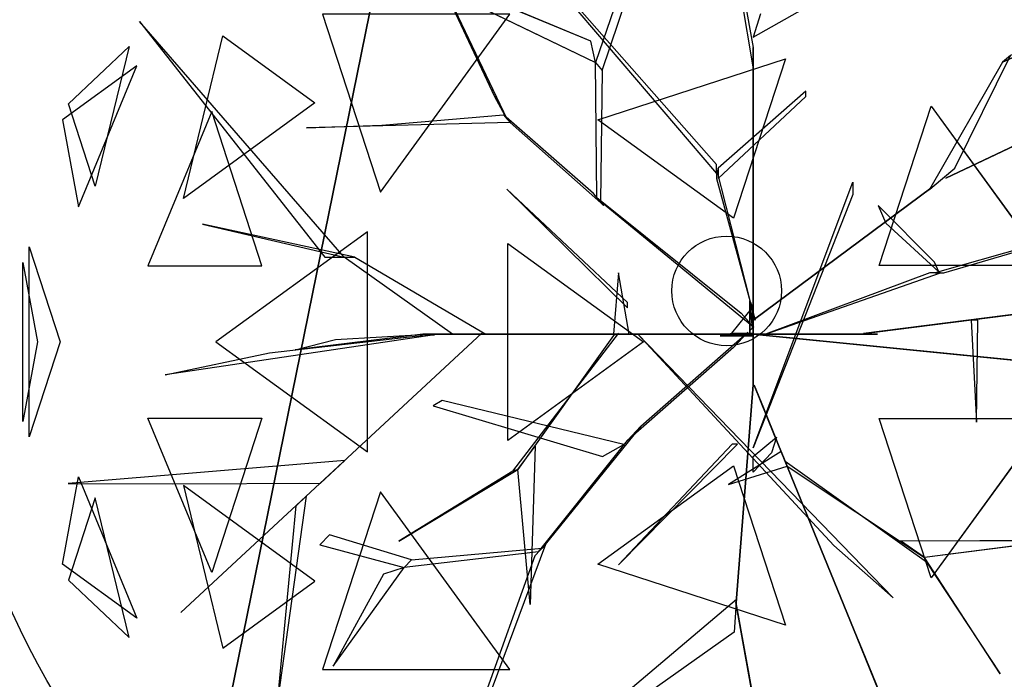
# Model space of a CAD drawing. Extents: x 22936 to 50368, y -4877 to 31080.
# Tile 498 of 601: x 47674 to 47910, y 6265 to 6423. Entities that reach past the tile are written whole.
import ezdxf

# ---------------------------------------------------------------- set-up
doc = ezdxf.new("R2010")
doc.units = 0
doc.layers.get('0').update_dxf_attribs({"linetype": 'CONTINUOUS'})
for name, color, linetype in [('00_TRACE_ARBRE', 3, 'CONTINUOUS'), ('00_TRACE_RDC', 241, 'CONTINUOUS'), ('08_AMENAGEMENTS_EXTERIEURS', 253, 'CONTINUOUS'), ('09_VEGETATION', 134, 'CONTINUOUS')]:
    doc.layers.add(name, color=color, linetype=linetype)

# ---------------------------------------------------------------- blocks, each defined once
blk = doc.blocks.new('TREE_GEOMETRIC_ROUND')
at = {"color": 7}
for p, q in [((-664.3, 1074, 5052.5), (-43.9, 347.3, 3886.1)), ((-43.9, 368.2, 3797.1), (-664.3, 1074, 5042)), ((-35.6, 1083.8, 3300.2), (43.9, 648.6, 2772)), ((43.9, 602.6, 2829.5), (-35.6, 1071.2, 3326.4)), ((-804.6, 1020.4, 3023), (-546, 478.3, 3253.2)), ((-575, 530.8, 3253.2), (-804.6, 1020.4, 3023)), ((-204.6, 990.2, 4205.1), (-334, 613, 3577.5)), ((-317.6, 594, 3608.8), (-191.1, 969.2, 4205.1)), ((-345.2, 664.2, 3650.7), (-1035.9, 952.1, 3577.5)), ((-1035.9, 952.1, 3577.5), (-334, 613, 3577.5)), ((43.9, 673.7, 2892.3), (432.8, 894.1, 4074.4)), ((504.8, 335.9, 3415.3), (1641.7, 875.3, 3593.2)), ((1641.7, 875.3, 3593.2), (504.8, 335.9, 3357.8)), ((640.5, 613.4, 4105.7), (950.7, 757.4, 4806.6)), ((-1424.8, 711.3, 4367.3), (-981.2, 146.5, 4126.7)), ((-935.2, 146.5, 4074.4), (-1424.8, 711.3, 4367.3)), ((-987, 728.2, 2682.5), (-848.5, 302, 2392.4)), ((-848.5, 302, 2392.4), (-538.8, 728.2, 2392.4)), ((61.4, 729.6, 2965.5), (43.9, 673.7, 2892.3)), ((-1319.9, 287.5, 5031.1), (-1225.9, 676.5, 4958.5)), ((-1225.9, 676.5, 4958.5), (-1005.2, 516.2, 5283)), ((-334, 613, 3577.5), (-345.2, 664.2, 3650.7)), ((-1594.7, 513.6, 4337.8), (-1450, 651.5, 4599.3)), ((-1450, 651.5, 4599.3), (-1530.8, 317, 4661.7)), ((43.9, 648.6, 2772), (43.9, 602.6, 2829.5)), ((43.9, 8.4, 1966.5), (43.9, 648.6, 2772)), ((-330.3, 289.4, 3300.2), (-334, 613, 3577.5)), ((-334, 613, 3577.5), (-317.6, 594, 3608.8)), ((-327.8, 475.9, 5644.3), (120.7, 621.6, 5644.3)), ((120.7, 621.6, 5644.3), (-3.3, 240.2, 5736.5)), ((640.5, 613.4, 4105.7), (465.5, 308.8, 3415.3)), ((526.6, 359.6, 3415.3), (659.8, 629.4, 4074.4)), ((659.8, 629.4, 4074.4), (640.5, 613.4, 4105.7)), ((-1431.8, 604.8, 3199.5), (-1609.5, 475.7, 3565.9)), ((-1571.2, 266.8, 3265.8), (-1431.8, 604.8, 3199.5)), ((-317.6, 594, 3608.8), (-322, 279.9, 3326.4)), ((43.9, 602.6, 2829.5), (43.9, -41.8, 1966.5)), ((169.5, 544, 4498), (-39.8, 359.9, 3797.1)), ((169.5, 531.4, 4498), (169.5, 544, 4498)), ((-546, 478.3, 3253.2), (-575, 530.8, 3253.2)), ((-39.8, 334.8, 3870.4), (169.5, 531.4, 4498)), ((-1530.8, 317, 4661.7), (-1594.7, 513.6, 4337.8)), ((-1252.3, 495.8, 2829.7), (-1404.9, 125.8, 2902.3)), ((-1005.2, 516.2, 5283), (-1319.9, 287.5, 5031.1)), ((-1132, 125.8, 2577.8), (-1252.3, 495.8, 2829.7)), ((345.4, 126.8, 5736.5), (469.4, 508.3, 5644.3)), ((469.4, 508.3, 5644.3), (746.6, 126.8, 5644.3)), ((-1609.5, 475.7, 3565.9), (-1571.2, 266.8, 3265.8)), ((-844.8, 462.9, 3300.2), (-554.3, 487.8, 3300.2)), ((-554.3, 487.8, 3300.2), (-537.8, 468.9, 3242.7)), ((-338.5, 298.9, 3315.9), (-554.3, 487.8, 3300.2)), ((-3.3, 240.2, 5736.5), (-327.8, 475.9, 5644.3)), ((-537.8, 468.9, 3242.7), (-1025.3, 456, 3284.6)), ((-1025.3, 456, 3284.6), (-844.8, 462.9, 3300.2)), ((-537.8, 468.9, 3242.7), (-313.8, 270.5, 3242.7)), ((-43.9, 347.3, 3886.1), (-43.9, 368.2, 3797.1)), ((-43.9, 359.9, 3797.1), (-43.9, 334.8, 3870.4)), ((48.1, -4.2, 2364), (-43.9, 359.9, 3797.1)), ((-39.8, 359.9, 3797.1), (-39.8, 334.8, 3870.4)), ((471.9, 314.1, 3415.3), (526.6, 359.6, 3415.3)), ((-43.9, 334.8, 3870.4), (48.1, -4.2, 2510.4)), ((504.8, 335.9, 3357.8), (504.8, 335.9, 3415.3)), ((-546.1, 309.6, 5523.2), (-257.3, 25.1, 4895.5)), ((-257.3, 37.7, 5010.6), (-546.1, 309.6, 5523.2)), ((43.9, -309.6, 4440.5), (282.4, 326.4, 5654)), ((43.9, -4.2, 2510.4), (471.9, 314.1, 3357.8)), ((471.9, 314.1, 3415.3), (43.9, -4.2, 2583.7)), ((282.4, 326.4, 5654), (282.4, 297.1, 5491.8)), ((465.5, 308.8, 3415.3), (471.9, 314.1, 3415.3)), ((471.9, 314.1, 3357.8), (471.9, 314.1, 3415.3)), ((1223.9, 322.2, 5052.5), (479.1, 108.8, 3886.1)), ((500, 108.8, 3797.1), (1223.9, 322.2, 5042)), ((-313.8, 270.5, 3242.7), (-338.5, 298.9, 3315.9)), ((-322, 279.9, 3326.4), (-330.3, 289.4, 3300.2)), ((-330.3, 289.4, 3300.2), (15, 12.8, 2772)), ((282.4, 297.1, 5491.8), (43.9, -309.6, 4513.7)), ((45.1, -22, 2829.5), (-322, 279.9, 3326.4)), ((342.6, 270.2, 4498), (360.8, 227.9, 4498)), ((477.9, 134.4, 3870.4), (342.6, 270.2, 4498)), ((-910.1, 146.5, 4105.7), (-1274.1, 226, 4806.6)), ((-1274.1, 226, 4806.6), (-935.2, 146.5, 4074.4)), ((360.8, 227.9, 4498), (487.8, 111.3, 3797.1)), ((-879.4, 207, 5468.4), (-1242, -56.5, 5178.3)), ((-879.4, -319.9, 5468.4), (-879.4, 207, 5468.4)), ((-1688.9, -284, 4186.4), (-1688.9, 171, 4186.4)), ((-1688.9, 171, 4186.4), (-1615, -56.5, 4561.2)), ((-543.3, -292.3, 5644.3), (-543.3, 179.3, 5644.3)), ((-543.3, 179.3, 5644.3), (-218.8, -56.5, 5736.5)), ((-981.2, 146.5, 4126.7), (-935.2, 146.5, 4074.4)), ((-935.2, 146.5, 4074.4), (-910.1, 146.5, 4105.7)), ((-675.8, -37.7, 3415.3), (-935.2, 146.5, 4074.4)), ((-910.1, 146.5, 4105.7), (-596.3, -37.7, 3415.3)), ((-1704, 134.2, 3733.7), (-1669.1, -56.5, 3459.9)), ((-1704, -247.1, 3733.7), (-1704, 134.2, 3733.7)), ((-1404.9, 125.8, 2902.3), (-1132, 125.8, 2577.8)), ((746.6, 126.8, 5644.3), (345.4, 126.8, 5736.5)), ((487.8, 111.3, 3797.1), (477.9, 134.4, 3870.4)), ((-278.3, 108.8, 5612.1), (-290.8, -37.7, 4456.2)), ((-253.2, -37.7, 4456.2), (-278.3, 108.8, 5612.1)), ((73.2, -37.7, 2364), (491.7, 108.8, 3797.1)), ((466.6, 108.8, 3870.4), (73.2, -37.7, 2510.4)), ((491.7, 108.8, 3797.1), (466.6, 108.8, 3870.4)), ((479.1, 108.8, 3886.1), (500, 108.8, 3797.1)), ((-257.3, 25.1, 4895.5), (-257.3, 37.7, 5010.6)), ((42, 27.1, 2791.2), (-8.3, -35.6, 2791.2)), ((35.6, -29.3), (35.6, 41.8)), ((35.6, 41.8), (35.6, 20.9, 1893.2)), ((35.6, 41.8), (42, 27.1, 2791.2)), ((42, 27.1, 2791.2), (42, -23.1, 2791.2)), ((15, 12.8, 2772), (45.1, -22, 2829.5)), ((35.6, 20.9, 1893.2), (35.6, -29.3, 1893.2)), ((35.6, -37.7, 1966.5), (35.6, 20.9, 1893.2)), ((35.6, 20.9, 1893.2), (35.6, -16.7, 2437.2)), ((43.9, -4.2, 2510.4), (43.9, 16.7, 2039.7)), ((43.9, 16.7, 2039.7), (43.9, -41.8, 1966.5)), ((43.9, -41.8, 1966.5), (43.9, 8.4, 1966.5)), ((747.6, 19.4, 5507.5), (307.6, -36.3, 4586.9)), ((340.8, -32.1, 4498), (747.6, 19.4, 5507.5)), ((35.6, -16.7, 2437.2), (35.6, -37.7, 1966.5)), ((42, -23.1, 2791.2), (35.6, -29.3)), ((43.9, -62.8, 2437.2), (43.9, -4.2, 2510.4)), ((43.9, -4.2, 2510.4), (43.9, -159, 3007.3)), ((43.9, -4.2, 2583.7), (43.9, -4.2, 2510.4)), ((48.1, -4.2, 2510.4), (48.1, -4.2, 2364)), ((581.4, -3.9, 5214.6), (565.4, -3.9, 5099.5)), ((565.4, -3.9, 5099.5), (578, -248.8, 5549.4)), ((578, -248.8, 5549.4), (581.4, -3.9, 5214.6)), ((-719.1, -39, 4325.4), (-1364, -135.5, 4586.9)), ((-605.7, -35.6, 3415.3), (-1326.3, -704.7, 3593.2)), ((-1326.3, -704.7, 3593.2), (-605.7, -35.6, 3357.8)), ((-1113.8, -82.4, 4555.6), (-765, -42.5, 4398.6)), ((-746.9, -37.7, 4335.9), (-1052.4, -75.3, 5099.5)), ((-956.1, -50.2, 4937.4), (-734.4, -37.7, 4383)), ((-765, -42.5, 4398.6), (-719.1, -39, 4325.4)), ((-746.9, -37.7, 4335.9), (-232.2, -37.7, 3839)), ((-734.4, -37.7, 4383), (-746.9, -37.7, 4335.9)), ((-207.1, -37.7, 3886.1), (-734.4, -37.7, 4383)), ((-604.6, -37.7, 3415.3), (-675.8, -37.7, 3415.3)), ((-605.7, -35.6, 3357.8), (-605.7, -35.6, 3415.3)), ((-604.6, -37.7, 3357.8), (-604.6, -37.7, 3415.3)), ((-81.6, -37.7, 2934.1), (-604.6, -37.7, 3357.8)), ((-604.6, -37.7, 3415.3), (-81.6, -37.7, 3007.3)), ((-596.3, -37.7, 3415.3), (-604.6, -37.7, 3415.3)), ((-531.7, -365.8, 4848.5), (-278.5, -36.2, 4456.2)), ((-290.3, -40.6, 4571.3), (-519.9, -361.5, 4906)), ((-290.8, -37.7, 4456.2), (-253.2, -37.7, 4456.2)), ((-244.8, -37.7, 3959.3), (-290.8, -37.7, 4456.2)), ((-278.5, -36.2, 4456.2), (-290.3, -40.6, 4571.3)), ((-253.2, -37.7, 4456.2), (-207.1, -37.7, 3886.1)), ((-207.1, -37.7, 3886.1), (-244.8, -37.7, 3959.3)), ((-140.2, -37.7, 3064.9), (-232.2, -37.7, 3839)), ((-232.2, -37.7, 3839), (-207.1, -37.7, 3886.1)), ((-232.2, -37.7, 4440.5), (378.7, -669.5, 5654)), ((236.4, -544, 5491.8), (-232.2, -37.7, 4513.7)), ((-232.2, -37.7, 4513.7), (-232.2, -37.7, 4440.5)), ((-225.6, -258.5, 2358.4), (31.1, -33, 1966.5)), ((-207.1, -37.7, 3886.1), (-81.6, -37.7, 3007.3)), ((-81.6, -37.7, 3007.3), (-140.2, -37.7, 3064.9)), ((-81.6, -37.7, 3007.3), (-81.6, -37.7, 2934.1)), ((73.2, -37.7, 2510.4), (-81.6, -37.7, 3007.3)), ((-81.6, -37.7, 2934.1), (14.6, -37.7, 2437.2)), ((-35.6, -41.8), (-8.3, -35.6, 2791.2)), ((-35.6, -41.8), (-14.6, -41.8, 1893.2)), ((35.6, -41.8), (-35.6, -41.8)), ((-14.6, -41.8, 1893.2), (-35.6, -41.8, 2364)), ((-35.6, -41.8, 2364), (23, -41.8, 2437.2)), ((-14.6, -41.8, 1893.2), (35.6, -41.8, 1893.2)), ((43.9, -41.8, 1966.5), (-14.6, -41.8, 1893.2)), ((-8.3, -35.6, 2791.2), (42, -35.6, 2791.2)), ((31.1, -33, 1966.5), (-3.2, -69.7, 1966.5)), ((35.6, -37.7, 1966.5), (14.6, -37.7, 2437.2)), ((14.6, -37.7, 2437.2), (73.2, -37.7, 2510.4)), ((23, -41.8, 2437.2), (43.9, -41.8, 1966.5)), ((35.1, -36.7, 1966.5), (85, -41.7, 1966.5)), ((676.3, -100.8, 2829.5), (35.1, -36.7, 1966.5)), ((35.6, -29.3, 1893.2), (35.6, -29.3)), ((42, -35.6, 2791.2), (35.6, -41.8)), ((94.1, -37.7, 2039.7), (35.6, -37.7, 1966.5)), ((35.6, -41.8, 1893.2), (35.6, -41.8)), ((43.9, -41.8, 1966.5), (43.9, -62.8, 2437.2)), ((73.2, -37.7, 2510.4), (73.2, -37.7, 2364)), ((73.2, -37.7, 2510.4), (94.1, -37.7, 2039.7)), ((85, -41.7, 1966.5), (722.1, -105.4, 2772)), ((85.8, -37.7, 5481.4), (295, -37.7, 4498)), ((85.8, -37.7, 5669.7), (85.8, -37.7, 5481.4)), ((341, -37.7, 4498), (85.8, -37.7, 5669.7)), ((295, -37.7, 4498), (341, -37.7, 4498)), ((307.6, -36.3, 4586.9), (340.8, -32.1, 4498)), ((-1669.1, -56.5, 3459.9), (-1704, -247.1, 3733.7)), ((-1615, -56.5, 4561.2), (-1688.9, -284, 4186.4)), ((-1242, -56.5, 5178.3), (-879.4, -319.9, 5468.4)), ((-1052.4, -75.3, 5099.5), (-956.1, -50.2, 4937.4)), ((-218.8, -56.5, 5736.5), (-543.3, -292.3, 5644.3)), ((-3.2, -69.7, 1966.5), (-257, -292.1, 2300.8)), ((43.9, -159, 2934.1), (43.9, -62.8, 2437.2)), ((-1364, -135.5, 4586.9), (-1113.8, -82.4, 4555.6)), ((43.9, -159, 2934.1), (3.3, -680.5, 3357.8)), ((3.3, -680.5, 3415.3), (43.9, -159, 3007.3)), ((43.9, -159, 3007.3), (43.9, -159, 2934.1)), ((93.2, -276.5, 3886.1), (45.8, -160.3, 3007.3)), ((45.8, -160.3, 3007.3), (68, -214.5, 3064.9)), ((-700.7, -197, 3117.4), (-722.5, -209.4, 3117.4)), ((-722.5, -209.4, 3117.4), (-317.1, -330.7, 2494.4)), ((-266.1, -301.8, 2421.1), (-700.7, -197, 3117.4)), ((68, -214.5, 3064.9), (102.7, -299.8, 3839)), ((-1404.9, -238.8, 2902.3), (-1132, -238.8, 2577.8)), ((-1252.3, -608.8, 2829.7), (-1404.9, -238.8, 2902.3)), ((-1132, -238.8, 2577.8), (-1252.3, -608.8, 2829.7)), ((-225.6, -258.5, 2358.4), (-461.5, -550, 2855.3)), ((-257, -292.1, 2300.8), (-225.6, -258.5, 2358.4)), ((345.4, -239.8, 5736.5), (746.6, -239.8, 5644.3)), ((469.4, -621.3, 5644.3), (345.4, -239.8, 5736.5)), ((746.6, -239.8, 5644.3), (469.4, -621.3, 5644.3)), ((102.7, -299.8, 3839), (93.2, -276.5, 3886.1)), ((93.2, -276.5, 3886.1), (292.4, -764.7, 4383)), ((-519.9, -361.5, 4895.5), (-477.9, -305.9, 4848.5)), ((-477.9, -305.9, 4848.5), (-489.9, -684.9, 5361.1)), ((-470.1, -559.2, 2829.1), (-257, -292.1, 2300.8)), ((-317.1, -330.7, 2494.4), (-266.1, -301.8, 2421.1)), ((-6.3, -301.3, 5010.6), (-278.3, -590, 5523.2)), ((-278.3, -590, 5523.2), (6.3, -301.3, 4895.5)), ((6.3, -301.3, 4895.5), (-6.3, -301.3, 5010.6)), ((43.9, -330.6, 4456.2), (99.4, -284.5, 3886.1)), ((99.4, -284.5, 3886.1), (87.5, -322.2, 3959.3)), ((297.1, -776.3, 4335.9), (102.7, -299.8, 3839)), ((110.6, -319.1, 4456.2), (-15.5, -397.7, 5612.1)), ((43.9, -309.6, 4513.7), (43.9, -309.6, 4440.5)), ((87.5, -322.2, 3959.3), (43.9, -368.2, 4456.2)), ((120.1, -342.4, 4456.2), (110.6, -319.1, 4456.2)), ((-933.8, -340.2, 3462.4), (-1596.1, -395.6, 3357.8)), ((-992.1, -394.3, 3488.5), (-933.8, -340.2, 3462.4)), ((-327.8, -588.9, 5644.3), (-3.3, -353.1, 5736.5)), ((-3.3, -353.1, 5736.5), (120.7, -734.6, 5644.3)), ((43.9, -368.2, 4456.2), (43.9, -330.6, 4456.2)), ((120.1, -342.4, 4456.2), (124.8, -354, 4571.3)), ((124.8, -354, 4456.2), (120.1, -342.4, 4456.2)), ((458.2, -584.1, 4848.5), (120.1, -342.4, 4456.2)), ((-804.4, -533.2, 5246), (-519.9, -361.5, 4906)), ((-531.7, -365.8, 4848.5), (-804.4, -533.2, 5246)), ((-519.9, -361.5, 4906), (-531.7, -365.8, 4848.5)), ((-489.9, -684.9, 5361.1), (-519.9, -361.5, 4895.5)), ((-15.5, -397.7, 5612.1), (124.8, -354, 4456.2)), ((124.8, -354, 4571.3), (453.5, -572.4, 4906)), ((-1609.5, -588.7, 3565.9), (-1571.2, -379.7, 3265.8)), ((-1596.1, -395.6, 3357.8), (-1345.6, -396.4, 3431)), ((-1571.2, -379.7, 3265.8), (-1431.8, -717.8, 3199.5)), ((-1345.6, -396.4, 3431), (-992.1, -394.3, 3488.5)), ((-1005.2, -629.1, 5283), (-1319.9, -400.4, 5031.1)), ((-1319.9, -400.4, 5031.1), (-1225.9, -789.5, 4958.5)), ((-848.5, -415, 2392.4), (-987, -841.2, 2682.5)), ((-538.8, -841.2, 2392.4), (-848.5, -415, 2392.4)), ((-1530.8, -429.9, 4661.7), (-1594.7, -626.6, 4337.8)), ((-1450, -764.5, 4599.3), (-1530.8, -429.9, 4661.7)), ((-1025.8, -425.7, 3546.1), (-1094.1, -911.7, 4205.1)), ((-1050.3, -449.3, 3561.8), (-1025.8, -425.7, 3546.1)), ((-1094.1, -911.7, 4205.1), (-1050.3, -449.3, 3561.8)), ((-970.7, -518.1, 3734), (-993.6, -542.5, 3734)), ((-774.4, -578.1, 3137.7), (-970.7, -518.1, 3734)), ((-603.6, -946.7, 2786.3), (-453, -540.8, 2771.6)), ((-453, -540.8, 2771.6), (-478.7, -568.3, 2844.8)), ((396.5, -532.4, 4848.5), (775.7, -531.4, 5361.1)), ((453.5, -572.4, 4895.5), (396.5, -532.4, 4848.5)), ((775.7, -531.4, 5361.1), (453.5, -572.4, 4895.5)), ((-993.6, -542.5, 3734), (-791.6, -596.4, 3106.3)), ((-470.1, -559.2, 2829.1), (-791.6, -596.4, 3106.3)), ((-774.4, -578.1, 3137.7), (-461.5, -550, 2855.3)), ((-461.5, -550, 2855.3), (-470.1, -559.2, 2829.1)), ((378.7, -669.5, 5654), (236.4, -544, 5491.8)), ((-1431.8, -717.8, 3199.5), (-1609.5, -588.7, 3565.9)), ((-791.6, -596.4, 3106.3), (-774.4, -578.1, 3137.7)), ((-478.7, -568.3, 2844.8), (-620.7, -965, 2843.8)), ((120.7, -734.6, 5644.3), (-327.8, -588.9, 5644.3)), ((634.8, -851, 5246), (453.5, -572.4, 4906)), ((453.5, -572.4, 4906), (458.2, -584.1, 4848.5)), ((458.2, -584.1, 4848.5), (634.8, -851, 5246)), ((-961.2, -832.7, 3238.8), (-791.6, -596.4, 3106.3)), ((-791.6, -596.4, 3106.3), (-841.4, -612.9, 3179.5)), ((-1594.7, -626.6, 4337.8), (-1450, -764.5, 4599.3)), ((-1225.9, -789.5, 4958.5), (-1005.2, -629.1, 5283)), ((-841.4, -612.9, 3179.5), (-961.2, -832.7, 3238.8)), ((-373.5, -991.1, 4105.7), (4, -672.1, 3415.3)), ((3.3, -680.5, 3415.3), (-2.2, -751.4, 3415.3)), ((176, -1648.4, 3593.2), (2.2, -680.5, 3357.8)), ((2.2, -680.5, 3357.8), (2.2, -680.5, 3415.3)), ((2.2, -680.5, 3415.3), (176, -1648.4, 3593.2)), ((4, -672.1, 3415.3), (3.3, -680.5, 3415.3)), ((3.3, -680.5, 3357.8), (3.3, -680.5, 3415.3)), ((-2.2, -751.4, 3415.3), (-375.4, -1016.1, 4074.4)), ((292.4, -764.7, 4383), (297.1, -776.3, 4335.9)), ((376.1, -970, 4937.4), (292.4, -764.7, 4383)), ((297.1, -776.3, 4325.4), (543.6, -1380.7, 4586.9)), ((314.5, -818.9, 4398.6), (297.1, -776.3, 4325.4)), ((297.1, -776.3, 4335.9), (412.5, -1059.2, 5099.5)), ((447.2, -1144.4, 4555.6), (314.5, -818.9, 4398.6)), ((-987, -841.2, 2682.5), (-538.8, -841.2, 2392.4))]:
    blk.add_line(p, q, dxfattribs=at)
mesh = blk.add_polyface(dxfattribs=at)
corners = [(-804.6, 1020.4, 3023), (-546, 478.3, 3253.2), (-575, 530.8, 3253.2)]
mesh.append_faces([[corners[k] for k in face] for face in [(0, 1, 2)]], dxfattribs={"color": 7})
mesh = blk.add_polyface(dxfattribs=at)
corners = [(-345.2, 664.2, 3650.7), (-1035.9, 952.1, 3577.5), (-334, 613, 3577.5)]
mesh.append_faces([[corners[k] for k in face] for face in [(0, 1, 2)]], dxfattribs={"color": 7})
mesh = blk.add_polyface(dxfattribs=at)
corners = [(1641.7, 875.3, 3593.2), (504.8, 335.9, 3357.8), (504.8, 335.9, 3415.3)]
mesh.append_faces([[corners[k] for k in face] for face in [(0, 1, 2)]], dxfattribs={"color": 7})
mesh = blk.add_polyface(dxfattribs=at)
corners = [(950.7, 757.4, 4806.6), (659.8, 629.4, 4074.4), (640.5, 613.4, 4105.7)]
mesh.append_faces([[corners[k] for k in face] for face in [(0, 1, 2)]], dxfattribs={"color": 7})
mesh = blk.add_polyface(dxfattribs=at)
corners = [(-1424.8, 711.3, 4367.3), (-981.2, 146.5, 4126.7), (-935.2, 146.5, 4074.4)]
mesh.append_faces([[corners[k] for k in face] for face in [(0, 1, 2)]], dxfattribs={"color": 7})
mesh = blk.add_polyface(dxfattribs=at)
corners = [(-538.8, 728.2, 2392.4), (-987, 728.2, 2682.5), (-848.5, 302, 2392.4)]
mesh.append_faces([[corners[k] for k in face] for face in [(0, 1, 2)]], dxfattribs={"color": 7})
mesh = blk.add_polyface(dxfattribs=at)
corners = [(-1225.9, 676.5, 4958.5), (-1005.2, 516.2, 5283), (-1319.9, 287.5, 5031.1)]
mesh.append_faces([[corners[k] for k in face] for face in [(0, 1, 2)]], dxfattribs={"color": 7})
mesh = blk.add_polyface(dxfattribs=at)
corners = [(-1450, 651.5, 4599.3), (-1530.8, 317, 4661.7), (-1594.7, 513.6, 4337.8)]
mesh.append_faces([[corners[k] for k in face] for face in [(0, 1, 2)]], dxfattribs={"color": 7})
mesh = blk.add_polyface(dxfattribs=at)
corners = [(43.9, 8.4, 1966.5), (43.9, 602.6, 2829.5), (43.9, -41.8, 1966.5), (43.9, 648.6, 2772)]
mesh.append_faces([[corners[k] for k in face] for face in [(0, 1, 2), (1, 0, 3)]], dxfattribs={"vtx0": -1, "color": 7})
mesh = blk.add_polyface(dxfattribs=at)
corners = [(120.7, 621.6, 5644.3), (-3.3, 240.2, 5736.5), (-327.8, 475.9, 5644.3)]
mesh.append_faces([[corners[k] for k in face] for face in [(0, 1, 2)]], dxfattribs={"color": 7})
mesh = blk.add_polyface(dxfattribs=at)
corners = [(-1431.8, 604.8, 3199.5), (-1609.5, 475.7, 3565.9), (-1571.2, 266.8, 3265.8)]
mesh.append_faces([[corners[k] for k in face] for face in [(0, 1, 2)]], dxfattribs={"color": 7})
mesh = blk.add_polyface(dxfattribs=at)
corners = [(-1252.3, 495.8, 2829.7), (-1404.9, 125.8, 2902.3), (-1132, 125.8, 2577.8)]
mesh.append_faces([[corners[k] for k in face] for face in [(0, 1, 2)]], dxfattribs={"color": 7})
mesh = blk.add_polyface(dxfattribs=at)
corners = [(746.6, 126.8, 5644.3), (345.4, 126.8, 5736.5), (469.4, 508.3, 5644.3)]
mesh.append_faces([[corners[k] for k in face] for face in [(0, 1, 2)]], dxfattribs={"color": 7})
mesh = blk.add_polyface(dxfattribs=at)
corners = [(-546.1, 309.6, 5523.2), (-257.3, 25.1, 4895.5), (-257.3, 37.7, 5010.6)]
mesh.append_faces([[corners[k] for k in face] for face in [(0, 1, 2)]], dxfattribs={"color": 7})
mesh = blk.add_polyface(dxfattribs=at)
corners = [(471.9, 314.1, 3357.8), (43.9, -4.2, 2583.7), (43.9, -4.2, 2510.4), (471.9, 314.1, 3415.3)]
mesh.append_faces([[corners[k] for k in face] for face in [(0, 1, 2), (1, 0, 3)]], dxfattribs={"vtx0": -1, "color": 7})
mesh = blk.add_polyface(dxfattribs=at)
corners = [(-1274.1, 226, 4806.6), (-935.2, 146.5, 4074.4), (-910.1, 146.5, 4105.7)]
mesh.append_faces([[corners[k] for k in face] for face in [(0, 1, 2)]], dxfattribs={"color": 7})
mesh = blk.add_polyface(dxfattribs=at)
corners = [(-879.4, 207, 5468.4), (-1242, -56.5, 5178.3), (-879.4, -319.9, 5468.4)]
mesh.append_faces([[corners[k] for k in face] for face in [(0, 1, 2)]], dxfattribs={"color": 7})
mesh = blk.add_polyface(dxfattribs=at)
corners = [(-1688.9, 171, 4186.4), (-1615, -56.5, 4561.2), (-1688.9, -284, 4186.4)]
mesh.append_faces([[corners[k] for k in face] for face in [(0, 1, 2)]], dxfattribs={"color": 7})
mesh = blk.add_polyface(dxfattribs=at)
corners = [(-218.8, -56.5, 5736.5), (-543.3, -292.3, 5644.3), (-543.3, 179.3, 5644.3)]
mesh.append_faces([[corners[k] for k in face] for face in [(0, 1, 2)]], dxfattribs={"color": 7})
mesh = blk.add_polyface(dxfattribs=at)
corners = [(-1704, 134.2, 3733.7), (-1669.1, -56.5, 3459.9), (-1704, -247.1, 3733.7)]
mesh.append_faces([[corners[k] for k in face] for face in [(0, 1, 2)]], dxfattribs={"color": 7})
mesh = blk.add_polyface(dxfattribs=at)
corners = [(-278.3, 108.8, 5612.1), (-290.8, -37.7, 4456.2), (-253.2, -37.7, 4456.2)]
mesh.append_faces([[corners[k] for k in face] for face in [(0, 1, 2)]], dxfattribs={"color": 7})
mesh = blk.add_polyface(dxfattribs=at)
corners = [(35.6, 41.8), (35.6, -29.3, 1893.2), (35.6, -29.3), (35.6, 20.9, 1893.2)]
mesh.append_faces([[corners[k] for k in face] for face in [(0, 1, 2), (1, 0, 3)]], dxfattribs={"vtx0": -1, "color": 7})
mesh = blk.add_polyface(dxfattribs=at)
corners = [(35.6, 41.8), (42, -23.1, 2791.2), (35.6, -29.3), (42, 27.1, 2791.2)]
mesh.append_faces([[corners[k] for k in face] for face in [(0, 1, 2), (1, 0, 3)]], dxfattribs={"vtx0": -1, "color": 7})
mesh = blk.add_polyface(dxfattribs=at)
corners = [(35.6, 20.9, 1893.2), (35.6, -16.7, 2437.2), (35.6, -37.7, 1966.5)]
mesh.append_faces([[corners[k] for k in face] for face in [(0, 1, 2)]], dxfattribs={"color": 7})
mesh = blk.add_polyface(dxfattribs=at)
corners = [(43.9, -4.2, 2510.4), (43.9, -41.8, 1966.5), (43.9, -62.8, 2437.2), (43.9, 16.7, 2039.7)]
mesh.append_faces([[corners[k] for k in face] for face in [(0, 1, 2), (1, 0, 3)]], dxfattribs={"vtx0": -1, "color": 7})
mesh = blk.add_polyface(dxfattribs=at)
corners = [(747.6, 19.4, 5507.5), (307.6, -36.3, 4586.9), (340.8, -32.1, 4498)]
mesh.append_faces([[corners[k] for k in face] for face in [(0, 1, 2)]], dxfattribs={"color": 7})
mesh = blk.add_polyface(dxfattribs=at)
corners = [(43.9, -62.8, 2437.2), (43.9, -159, 3007.3), (43.9, -159, 2934.1), (43.9, -4.2, 2510.4)]
mesh.append_faces([[corners[k] for k in face] for face in [(0, 1, 2), (1, 0, 3)]], dxfattribs={"vtx0": -1, "color": 7})
mesh = blk.add_polyface(dxfattribs=at)
corners = [(565.4, -3.9, 5099.5), (578, -248.8, 5549.4), (581.4, -3.9, 5214.6)]
mesh.append_faces([[corners[k] for k in face] for face in [(0, 1, 2)]], dxfattribs={"color": 7})
mesh = blk.add_polyface(dxfattribs=at)
corners = [(-1326.3, -704.7, 3593.2), (-605.7, -35.6, 3357.8), (-605.7, -35.6, 3415.3)]
mesh.append_faces([[corners[k] for k in face] for face in [(0, 1, 2)]], dxfattribs={"color": 7})
mesh = blk.add_polyface(dxfattribs=at)
corners = [(-207.1, -37.7, 3886.1), (-746.9, -37.7, 4335.9), (-232.2, -37.7, 3839), (-734.4, -37.7, 4383)]
mesh.append_faces([[corners[k] for k in face] for face in [(0, 1, 2), (1, 0, 3)]], dxfattribs={"vtx0": -1, "color": 7})
mesh = blk.add_polyface(dxfattribs=at)
corners = [(-604.6, -37.7, 3357.8), (-81.6, -37.7, 3007.3), (-81.6, -37.7, 2934.1), (-604.6, -37.7, 3415.3)]
mesh.append_faces([[corners[k] for k in face] for face in [(0, 1, 2), (1, 0, 3)]], dxfattribs={"vtx0": -1, "color": 7})
mesh = blk.add_polyface(dxfattribs=at)
corners = [(-244.8, -37.7, 3959.3), (-253.2, -37.7, 4456.2), (-207.1, -37.7, 3886.1), (-290.8, -37.7, 4456.2)]
mesh.append_faces([[corners[k] for k in face] for face in [(0, 1, 2), (1, 0, 3)]], dxfattribs={"vtx0": -1, "color": 7})
mesh = blk.add_polyface(dxfattribs=at)
corners = [(-140.2, -37.7, 3064.9), (-207.1, -37.7, 3886.1), (-81.6, -37.7, 3007.3), (-232.2, -37.7, 3839)]
mesh.append_faces([[corners[k] for k in face] for face in [(0, 1, 2), (1, 0, 3)]], dxfattribs={"vtx0": -1, "color": 7})
mesh = blk.add_polyface(dxfattribs=at)
corners = [(73.2, -37.7, 2510.4), (-81.6, -37.7, 2934.1), (14.6, -37.7, 2437.2), (-81.6, -37.7, 3007.3)]
mesh.append_faces([[corners[k] for k in face] for face in [(0, 1, 2), (1, 0, 3)]], dxfattribs={"vtx0": -1, "color": 7})
mesh = blk.add_polyface(dxfattribs=at)
corners = [(-35.6, -41.8, 2364), (43.9, -41.8, 1966.5), (-14.6, -41.8, 1893.2), (23, -41.8, 2437.2)]
mesh.append_faces([[corners[k] for k in face] for face in [(0, 1, 2), (1, 0, 3)]], dxfattribs={"vtx0": -1, "color": 7})
mesh = blk.add_polyface(dxfattribs=at)
corners = [(-14.6, -41.8, 1893.2), (35.6, -41.8), (-35.6, -41.8), (35.6, -41.8, 1893.2)]
mesh.append_faces([[corners[k] for k in face] for face in [(0, 1, 2), (1, 0, 3)]], dxfattribs={"vtx0": -1, "color": 7})
mesh = blk.add_polyface(dxfattribs=at)
corners = [(14.6, -37.7, 2437.2), (94.1, -37.7, 2039.7), (35.6, -37.7, 1966.5), (73.2, -37.7, 2510.4)]
mesh.append_faces([[corners[k] for k in face] for face in [(0, 1, 2), (1, 0, 3)]], dxfattribs={"vtx0": -1, "color": 7})
mesh = blk.add_polyface(dxfattribs=at)
corners = [(722.1, -105.4, 2772), (35.1, -36.7, 1966.5), (85, -41.7, 1966.5), (676.3, -100.8, 2829.5)]
mesh.append_faces([[corners[k] for k in face] for face in [(0, 1, 2), (1, 0, 3)]], dxfattribs={"vtx0": -1, "color": 7})
mesh = blk.add_polyface(dxfattribs=at)
corners = [(85.8, -37.7, 5669.7), (295, -37.7, 4498), (341, -37.7, 4498), (85.8, -37.7, 5481.4)]
mesh.append_faces([[corners[k] for k in face] for face in [(0, 1, 2), (1, 0, 3)]], dxfattribs={"vtx0": -1, "color": 7})
mesh = blk.add_polyface(dxfattribs=at)
corners = [(43.9, -159, 3007.3), (3.3, -680.5, 3357.8), (3.3, -680.5, 3415.3), (43.9, -159, 2934.1)]
mesh.append_faces([[corners[k] for k in face] for face in [(0, 1, 2), (1, 0, 3)]], dxfattribs={"vtx0": -1, "color": 7})
mesh = blk.add_polyface(dxfattribs=at)
corners = [(93.2, -276.5, 3886.1), (68, -214.5, 3064.9), (102.7, -299.8, 3839), (45.8, -160.3, 3007.3)]
mesh.append_faces([[corners[k] for k in face] for face in [(0, 1, 2), (1, 0, 3)]], dxfattribs={"vtx0": -1, "color": 7})
mesh = blk.add_polyface(dxfattribs=at)
corners = [(-1132, -238.8, 2577.8), (-1252.3, -608.8, 2829.7), (-1404.9, -238.8, 2902.3)]
mesh.append_faces([[corners[k] for k in face] for face in [(0, 1, 2)]], dxfattribs={"color": 7})
mesh = blk.add_polyface(dxfattribs=at)
corners = [(746.6, -239.8, 5644.3), (469.4, -621.3, 5644.3), (345.4, -239.8, 5736.5)]
mesh.append_faces([[corners[k] for k in face] for face in [(0, 1, 2)]], dxfattribs={"color": 7})
mesh = blk.add_polyface(dxfattribs=at)
corners = [(102.7, -299.8, 3839), (292.4, -764.7, 4383), (297.1, -776.3, 4335.9), (93.2, -276.5, 3886.1)]
mesh.append_faces([[corners[k] for k in face] for face in [(0, 1, 2), (1, 0, 3)]], dxfattribs={"vtx0": -1, "color": 7})
mesh = blk.add_polyface(dxfattribs=at)
corners = [(-489.9, -684.9, 5361.1), (-519.9, -361.5, 4895.5), (-477.9, -305.9, 4848.5)]
mesh.append_faces([[corners[k] for k in face] for face in [(0, 1, 2)]], dxfattribs={"color": 7})
mesh = blk.add_polyface(dxfattribs=at)
corners = [(-6.3, -301.3, 5010.6), (-278.3, -590, 5523.2), (6.3, -301.3, 4895.5)]
mesh.append_faces([[corners[k] for k in face] for face in [(0, 1, 2)]], dxfattribs={"color": 7})
mesh = blk.add_polyface(dxfattribs=at)
corners = [(124.8, -354, 4456.2), (110.6, -319.1, 4456.2), (-15.5, -397.7, 5612.1), (120.1, -342.4, 4456.2)]
mesh.append_faces([[corners[k] for k in face] for face in [(0, 1, 2), (1, 0, 3)]], dxfattribs={"vtx0": -1, "color": 7})
mesh = blk.add_polyface(dxfattribs=at)
corners = [(120.7, -734.6, 5644.3), (-327.8, -588.9, 5644.3), (-3.3, -353.1, 5736.5)]
mesh.append_faces([[corners[k] for k in face] for face in [(0, 1, 2)]], dxfattribs={"color": 7})
mesh = blk.add_polyface(dxfattribs=at)
corners = [(-804.4, -533.2, 5246), (-519.9, -361.5, 4906), (-531.7, -365.8, 4848.5)]
mesh.append_faces([[corners[k] for k in face] for face in [(0, 1, 2)]], dxfattribs={"color": 7})
mesh = blk.add_polyface(dxfattribs=at)
corners = [(-1571.2, -379.7, 3265.8), (-1431.8, -717.8, 3199.5), (-1609.5, -588.7, 3565.9)]
mesh.append_faces([[corners[k] for k in face] for face in [(0, 1, 2)]], dxfattribs={"color": 7})
mesh = blk.add_polyface(dxfattribs=at)
corners = [(-1319.9, -400.4, 5031.1), (-1225.9, -789.5, 4958.5), (-1005.2, -629.1, 5283)]
mesh.append_faces([[corners[k] for k in face] for face in [(0, 1, 2)]], dxfattribs={"color": 7})
mesh = blk.add_polyface(dxfattribs=at)
corners = [(-538.8, -841.2, 2392.4), (-848.5, -415, 2392.4), (-987, -841.2, 2682.5)]
mesh.append_faces([[corners[k] for k in face] for face in [(0, 1, 2)]], dxfattribs={"color": 7})
mesh = blk.add_polyface(dxfattribs=at)
corners = [(-1530.8, -429.9, 4661.7), (-1594.7, -626.6, 4337.8), (-1450, -764.5, 4599.3)]
mesh.append_faces([[corners[k] for k in face] for face in [(0, 1, 2)]], dxfattribs={"color": 7})
mesh = blk.add_polyface(dxfattribs=at)
corners = [(-1094.1, -911.7, 4205.1), (-1050.3, -449.3, 3561.8), (-1025.8, -425.7, 3546.1)]
mesh.append_faces([[corners[k] for k in face] for face in [(0, 1, 2)]], dxfattribs={"color": 7})
mesh = blk.add_polyface(dxfattribs=at)
corners = [(775.7, -531.4, 5361.1), (453.5, -572.4, 4895.5), (396.5, -532.4, 4848.5)]
mesh.append_faces([[corners[k] for k in face] for face in [(0, 1, 2)]], dxfattribs={"color": 7})
mesh = blk.add_polyface(dxfattribs=at)
corners = [(453.5, -572.4, 4906), (458.2, -584.1, 4848.5), (634.8, -851, 5246)]
mesh.append_faces([[corners[k] for k in face] for face in [(0, 1, 2)]], dxfattribs={"color": 7})
mesh = blk.add_polyface(dxfattribs=at)
corners = [(-791.6, -596.4, 3106.3), (-841.4, -612.9, 3179.5), (-961.2, -832.7, 3238.8)]
mesh.append_faces([[corners[k] for k in face] for face in [(0, 1, 2)]], dxfattribs={"color": 7})
mesh = blk.add_polyface(dxfattribs=at)
corners = [(2.2, -680.5, 3415.3), (176, -1648.4, 3593.2), (2.2, -680.5, 3357.8)]
mesh.append_faces([[corners[k] for k in face] for face in [(0, 1, 2)]], dxfattribs={"color": 7})
mesh = blk.add_polyface(dxfattribs=at)
corners = [(376.1, -970, 4937.4), (297.1, -776.3, 4335.9), (412.5, -1059.2, 5099.5), (292.4, -764.7, 4383)]
mesh.append_faces([[corners[k] for k in face] for face in [(0, 1, 2), (1, 0, 3)]], dxfattribs={"vtx0": -1, "color": 7})
mesh = blk.add_polyface(dxfattribs=at)
corners = [(447.2, -1144.4, 4555.6), (297.1, -776.3, 4325.4), (543.6, -1380.7, 4586.9), (314.5, -818.9, 4398.6)]
mesh.append_faces([[corners[k] for k in face] for face in [(0, 1, 2), (1, 0, 3)]], dxfattribs={"vtx0": -1, "color": 7})
blk = doc.blocks.new('ARBRE_SIMPLE')
for radius in [250, 17.5]:
    blk.add_circle((0, 0), radius)
blk = doc.blocks.new('GROUPER_1')
at = {"layer": '00_TRACE_ARBRE', "xscale": 0.75, "yscale": 0.75, "zscale": 0.75, "rotation": 10.53798942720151}
blk.add_blockref('ARBRE_SIMPLE', (6229.02, 6969.71), dxfattribs=at)
blk = doc.blocks.new('GROUPER_2')
at = {"layer": '00_TRACE_RDC'}
blk.add_blockref('GROUPER_1', (12098.99, 4265.72), dxfattribs=at)
blk = doc.blocks.new('GROUPER_17')
at = {"layer": '08_AMENAGEMENTS_EXTERIEURS'}
mesh = blk.add_polyface(dxfattribs=at)
corners = [(16.45, 1860.4), (0, 1328), (0, 1844.55), (1795, 1328), (33.02, 1876.27), (49.71, 1892.12), (66.55, 1907.89), (83.55, 1923.55), (100.74, 1939.04), (118.11, 1954.33), (135.7, 1969.37), (153.53, 1984.11), (171.6, 1998.5), (189.93, 2012.5), (208.55, 2026.07), (227.46, 2039.16), (246.69, 2051.72), (266.25, 2063.72), (286.11, 2075.18), (306.26, 2086.08), (326.69, 2096.46), (347.37, 2106.3), (368.28, 2115.64), (389.4, 2124.46), (410.72, 2132.79), (432.21, 2140.64), (453.87, 2148), (475.66, 2154.9), (497.57, 2161.34), (519.59, 2167.33), (541.68, 2172.89), (563.84, 2178.01), (586.04, 2182.71), (608.27, 2187), (630.51, 2190.89), (652.73, 2194.39), (674.92, 2197.5), (697.06, 2200.25), (719.14, 2202.62), (741.15, 2204.62), (763.1, 2206.23), (785, 2207.43), (806.84, 2208.22), (828.63, 2208.57), (850.38, 2208.48), (872.08, 2207.93), (893.75, 2206.9), (915.39, 2205.39), (936.99, 2203.38), (958.57, 2200.86), (980.13, 2197.81), (1001.67, 2194.22), (1023.19, 2190.07), (1044.71, 2185.36), (1066.22, 2180.06), (1087.73, 2174.17), (1109.23, 2167.67), (1130.75, 2160.55), (1152.27, 2152.79), (1173.81, 2144.38), (1195.36, 2135.31), (1216.93, 2125.59), (1238.5, 2115.38), (1260.06, 2104.88), (1281.58, 2094.27), (1303.04, 2083.75), (1324.43, 2073.52), (1345.72, 2063.77), (1366.89, 2054.69), (1387.93, 2046.48), (1408.82, 2039.32), (1429.54, 2033.42), (1450.06, 2028.98), (1470.36, 2026.17), (1490.44, 2025.2), (1510.26, 2026.26), (1529.82, 2029.54), (1549.07, 2035.18), (1567.96, 2043.07), (1586.43, 2053.03), (1604.39, 2064.91), (1621.79, 2078.53), (1638.55, 2093.74), (1654.6, 2110.37), (1669.89, 2128.24), (1684.32, 2147.2), (1697.85, 2167.08), (1710.39, 2187.71), (1721.89, 2208.92), (1732.26, 2230.56), (1741.45, 2252.45), (1749.38, 2274.43), (1756.03, 2296.38), (1761.5, 2318.27), (1765.9, 2340.13), (1769.36, 2361.94), (1771.99, 2383.72), (1773.91, 2405.46), (1775.24, 2427.19), (1776.09, 2448.89), (1776.59, 2470.58), (1776.85, 2492.26), (1777, 2513.93), (2395.68, 2513.93), (1845, 75), (1845, 0), (1332.44, 6187.9), (953.84, 4324.79), (744.56, 6114.92), (1503.53, 4690.87), (1872.82, 4324.79), (2843.74, 4811.2), (2680.87, 4187.05), (193.79, -1456.02), (188.09, -1836.1), (174.84, -1645.82), (233.16, -2021.44), (244.41, -1272.11), (308.78, -2196.56), (325.25, -1099.34), (412.78, -2356.46), (434, -942.64), (3662.14, -2801.42), (567.57, -806.46), (722.14, -694.7), (893.31, -610.54), (1076.21, -556.38), (1155.38, -537.12), (1232.99, -512.33), (1308.66, -482.14), (1382.02, -446.69), (1452.7, -406.15), (1520.35, -360.74), (1584.63, -310.68), (1645.22, -256.21), (1701.82, -197.6), (1754.16, -135.16), (1801.96, -69.18), (1795, 75)]
mesh.append_faces([[corners[k] for k in face] for face in [(0, 1, 2), (106, 107, 108), (113, 114, 115)]], dxfattribs={"vtx0": -1})
mesh.append_faces([[corners[k] for k in face] for face in [(1, 0, 3), (104, 103, 105), (107, 109, 110), (110, 111, 112), (114, 113, 116), (116, 117, 118), (118, 119, 120), (120, 121, 122), (122, 112, 111)]], dxfattribs={"vtx0": -1, "vtx1": -1})
mesh.append_faces([[corners[k] for k in face] for face in [(3, 103, 104), (122, 105, 103)]], dxfattribs={"vtx0": -1, "vtx1": -1, "vtx2": -1})
mesh.append_faces([[corners[k] for k in face] for face in [(3, 0, 4), (3, 4, 5), (3, 5, 6), (3, 6, 7), (3, 7, 8), (3, 8, 9), (3, 9, 10), (3, 10, 11), (3, 11, 12), (3, 12, 13), (3, 13, 14), (3, 14, 15), (3, 15, 16), (3, 16, 17), (3, 17, 18), (3, 18, 19), (3, 19, 20), (3, 20, 21), (3, 21, 22), (3, 22, 23), (3, 23, 24), (3, 24, 25), (3, 25, 26), (3, 26, 27), (3, 27, 28), (3, 28, 29), (3, 29, 30), (3, 30, 31), (3, 31, 32), (3, 32, 33), (3, 33, 34), (3, 34, 35), (3, 35, 36), (3, 36, 37), (3, 37, 38), (3, 38, 39), (3, 39, 40), (3, 40, 41), (3, 41, 42), (3, 42, 43), (3, 43, 44), (3, 44, 45), (3, 45, 46), (3, 46, 47), (3, 47, 48), (3, 48, 49), (3, 49, 50), (3, 50, 51), (3, 51, 52), (3, 52, 53), (3, 53, 54), (3, 54, 55), (3, 55, 56), (3, 56, 57), (3, 57, 58), (3, 58, 59), (3, 59, 60), (3, 60, 61), (3, 61, 62), (3, 62, 63), (3, 63, 64), (3, 64, 65), (3, 65, 66), (3, 66, 67), (3, 67, 68), (3, 68, 69), (3, 69, 70), (3, 70, 71), (3, 71, 72), (3, 72, 73), (3, 73, 74), (3, 74, 75), (3, 75, 76), (3, 76, 77), (3, 77, 78), (3, 78, 79), (3, 79, 80), (3, 80, 81), (3, 81, 82), (3, 82, 83), (3, 83, 84), (3, 84, 85), (3, 85, 86), (3, 86, 87), (3, 87, 88), (3, 88, 89), (3, 89, 90), (3, 90, 91), (3, 91, 92), (3, 92, 93), (3, 93, 94), (3, 94, 95), (3, 95, 96), (3, 96, 97), (3, 97, 98), (3, 98, 99), (3, 99, 100), (3, 100, 101), (3, 101, 102), (3, 102, 103), (107, 106, 109), (110, 109, 111), (116, 113, 117), (118, 117, 119), (120, 119, 121), (122, 121, 123), (122, 123, 124), (122, 124, 125), (122, 125, 126), (122, 126, 127), (122, 127, 128), (122, 128, 129), (122, 129, 130), (122, 130, 131), (122, 131, 132), (122, 132, 133), (122, 133, 134), (122, 134, 135), (122, 135, 136), (122, 136, 137), (122, 137, 105), (122, 103, 112)]], dxfattribs={"vtx0": -1, "vtx2": -1})
mesh.append_faces([[corners[k] for k in face] for face in [(104, 138, 3)]], dxfattribs={"vtx2": -1})
blk = doc.blocks.new('GROUPER_122')
at = {"layer": '08_AMENAGEMENTS_EXTERIEURS'}
mesh = blk.add_polyface(dxfattribs=at)
corners = [(4865.77, 2632.41), (4440.58, 2433.55), (4420.06, 2562.46), (4529.79, 1059.49), (4741, 1059.49), (5029.79, 1059.49), (4894.7, 2450.68), (5779.35, 2591.51), (6882.55, 501.38), (5029.79, 501.38), (5988.63, 801.38), (6907.61, 801.38), (7602.54, 0), (6819.83, 133.42), (7715.66, 663.64), (3404.37, 2268.59), (164, 668.17), (0, 1757.09), (2762.33, 1059.49)]
mesh.append_faces([[corners[k] for k in face] for face in [(0, 1, 2), (5, 8, 9), (8, 12, 13), (12, 11, 14), (15, 16, 17)]], dxfattribs={"vtx0": -1})
mesh.append_faces([[corners[k] for k in face] for face in [(3, 0, 4), (4, 0, 5), (10, 5, 7), (16, 15, 18), (18, 15, 3)]], dxfattribs={"vtx0": -1, "vtx1": -1})
mesh.append_faces([[corners[k] for k in face] for face in [(1, 0, 3), (8, 5, 10), (12, 8, 11)]], dxfattribs={"vtx0": -1, "vtx1": -1, "vtx2": -1})
mesh.append_faces([[corners[k] for k in face] for face in [(5, 0, 6), (5, 6, 7), (8, 10, 11), (3, 15, 1)]], dxfattribs={"vtx0": -1, "vtx2": -1})

msp = doc.modelspace()

# ---------------------------------------------------------------- block references
at = {"layer": '00_TRACE_RDC'}
msp.add_blockref('GROUPER_2', (29515.15, -4876.93), dxfattribs=at)
at = {"layer": '08_AMENAGEMENTS_EXTERIEURS', "color": 54}
msp.add_blockref('GROUPER_17', (46706.19, 1619.93), dxfattribs=at)
at = {"layer": '08_AMENAGEMENTS_EXTERIEURS', "color": 9}
msp.add_blockref('GROUPER_122', (41671.41, 5143.34), dxfattribs=at)
at = {"layer": '09_VEGETATION', "xscale": 0.1, "yscale": 0.1, "zscale": 0.1}
msp.add_blockref('TREE_GEOMETRIC_ROUND', (47845.15, 6351.91), dxfattribs=at)

doc.saveas('drawing.dxf')
